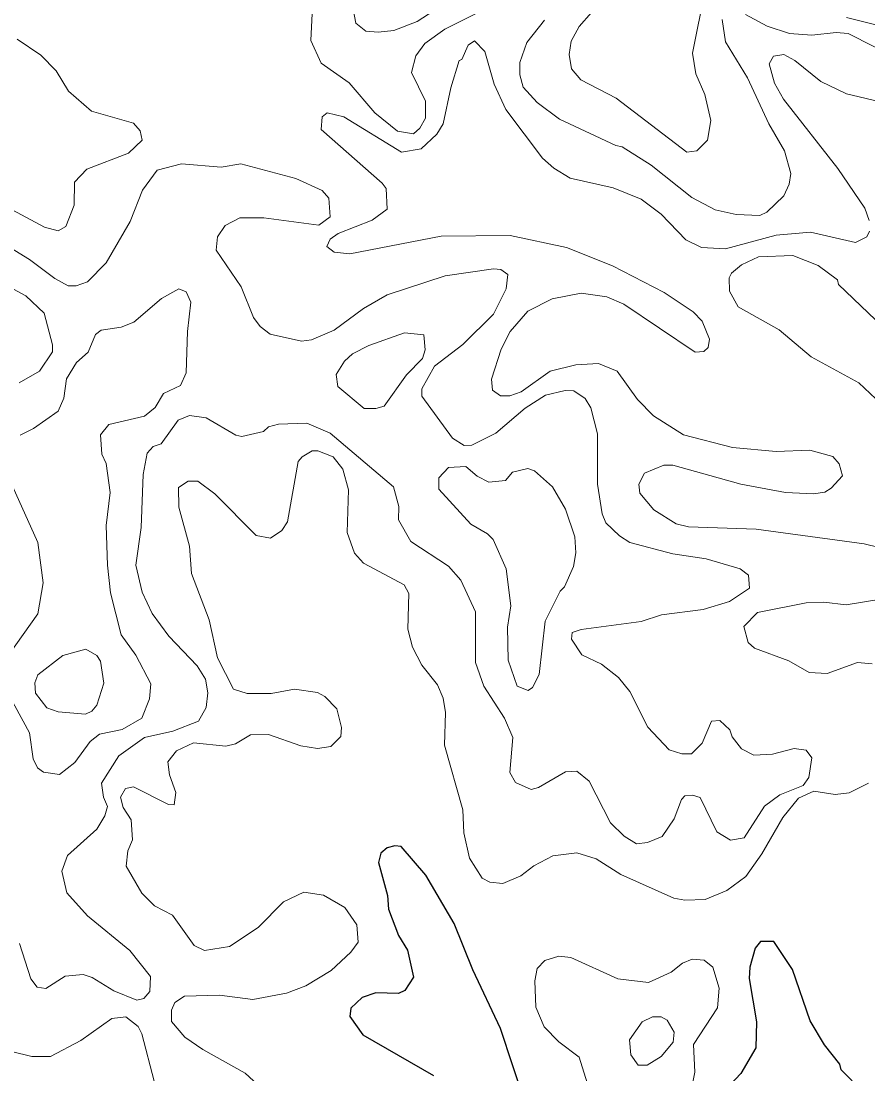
# Model space of a CAD drawing. Extents: x 763.2 to 816.8, y 7896.5 to 7952.7.
# Drawn here: x 791.202 to 793.638, y 7907.052 to 7910.082 of the extents above; entities that cross this region are included whole.
import ezdxf

# ---------------------------------------------------------------- set-up
doc = ezdxf.new("R2010")
doc.units = 0
doc.header["$LTSCALE"] = 0.064
doc.layers.add('1', color=7, linetype='Continuous', lineweight=25)
doc.layers.add('2', color=7, linetype='Continuous', lineweight=13)

msp = doc.modelspace()

# ---------------------------------------------------------------- linework, layer by layer
at = {"layer": '1'}
for points in [[(792.6521, 7906.9679), (792.5806, 7907.1829), (792.5013, 7907.3515), (792.4476, 7907.4853), (792.3661, 7907.6243), (792.2956, 7907.7063), (792.2772, 7907.7088), (792.2553, 7907.7024), (792.237, 7907.6877), (792.2298, 7907.6606), (792.2556, 7907.566), (792.2591, 7907.5267), (792.2877, 7907.4502), (792.3133, 7907.4083), (792.3307, 7907.3302), (792.3059, 7907.292), (792.2875, 7907.2834), (792.2221, 7907.2857), (792.1834, 7907.2725), (792.1503, 7907.2414), (792.1474, 7907.2175), (792.1848, 7907.1649), (792.3888, 7907.0476)], [(793.6232, 7907.0009), (793.561, 7907.0635), (793.557, 7907.0802), (793.5133, 7907.1356), (793.4718, 7907.2053), (793.421, 7907.3525), (793.3674, 7907.4336), (793.3289, 7907.4334), (793.3134, 7907.4141)], [(793.3134, 7907.4141), (793.2981, 7907.3592), (793.296, 7907.327), (793.3172, 7907.202), (793.3155, 7907.1271), (793.2725, 7907.0534)], [(793.2725, 7907.0534), (793.1999, 7906.9755)]]:
    msp.add_lwpolyline(points, dxfattribs=at)
at = {"layer": '2'}
for points in [[(792.8424, 7910.1075), (792.8077, 7910.0668), (792.7846, 7910.0248), (792.7783, 7909.9866), (792.7856, 7909.9453), (792.8125, 7909.9134), (792.9136, 7909.8606), (793.1171, 7909.7051), (793.1457, 7909.7085), (793.1767, 7909.7396), (793.1857, 7909.7967), (793.1691, 7909.8709), (793.1431, 7909.9302), (793.1335, 7909.9897), (793.1694, 7910.1726)], [(792.0412, 7910.1427), (792.0354, 7910.0266), (792.065, 7909.9616), (792.146, 7909.9049), (792.2199, 7909.818), (792.2852, 7909.766), (792.3307, 7909.7578), (792.3493, 7909.7745), (792.3658, 7909.8033), (792.3657, 7909.8521), (792.3248, 7909.9343), (792.3378, 7909.9822), (792.3637, 7910.0182), (792.421, 7910.0595), (792.5342, 7910.1156)], [(792.1506, 7910.1529), (792.1649, 7910.0767), (792.1934, 7910.0535), (792.2293, 7910.0501), (792.2744, 7910.0556), (792.341, 7910.0813), (792.4062, 7910.1233)], [(793.2854, 7910.1016), (793.3481, 7910.0676), (793.4126, 7910.0468), (793.477, 7910.042), (793.5466, 7910.05), (793.5811, 7910.0465), (793.7304, 7909.9712)], [(792.708, 7910.085), (792.6568, 7910.0203), (792.637, 7909.9636), (792.6369, 7909.9275), (792.6464, 7909.8921), (792.6862, 7909.8482), (792.7503, 7909.8003), (792.9127, 7909.7239), (792.9306, 7909.7205), (793.0143, 7909.6675), (793.1317, 7909.5745), (793.1989, 7909.539), (793.2588, 7909.5259), (793.3274, 7909.5229), (793.3476, 7909.5321), (793.3964, 7909.579), (793.4116, 7909.6134), (793.4158, 7909.6435), (793.3982, 7909.7085), (793.353, 7909.7862), (793.2916, 7909.9189), (793.2285, 7910.0231), (793.2186, 7910.0867)], [(793.5763, 7910.093), (793.6953, 7910.0633)], [(791.1906, 7910.0302), (791.2591, 7909.9847), (791.3028, 7909.9393), (791.3386, 7909.8809), (791.4042, 7909.8234), (791.5254, 7909.7889), (791.5451, 7909.7662), (791.5503, 7909.7395), (791.5113, 7909.7027), (791.3915, 7909.6564), (791.3562, 7909.6187), (791.355, 7909.5527), (791.3304, 7909.4914), (791.3091, 7909.4784), (791.2695, 7909.4897), (791.1359, 7909.5598)], [(793.471, 7908.8471), (793.3738, 7908.8438), (793.2482, 7908.8553), (793.1077, 7908.8917), (793.0209, 7908.9463), (792.9755, 7908.9934), (792.9167, 7909.0748), (792.8631, 7909.0969), (792.7979, 7909.0935), (792.724, 7909.0744), (792.6406, 7909.0151), (792.608, 7909.0034), (792.5812, 7909.0034), (792.5584, 7909.0199), (792.5548, 7909.0516), (792.583, 7909.1385), (792.6087, 7909.1891), (792.6599, 7909.2478), (792.7299, 7909.2828), (792.813, 7909.2989), (792.8868, 7909.2891), (792.9354, 7909.268), (793.1409, 7909.1298), (793.1655, 7909.1315), (793.1787, 7909.1429), (793.1825, 7909.167), (793.1608, 7909.219), (793.1351, 7909.2458), (793.052, 7909.301), (792.9032, 7909.3778), (792.771, 7909.4305), (792.6089, 7909.465), (792.4108, 7909.4633), (792.1478, 7909.4125), (792.1024, 7909.4177), (792.0817, 7909.4339), (792.0915, 7909.4549), (792.1138, 7909.4715), (792.2122, 7909.5092), (792.2554, 7909.5411), (792.2523, 7909.6002), (792.2406, 7909.616), (792.065, 7909.7703), (792.0685, 7909.8065), (792.0822, 7909.8181), (792.1301, 7909.8071), (792.2967, 7909.7048), (792.3528, 7909.7143), (792.3975, 7909.7565), (792.4157, 7909.7868), (792.4382, 7909.8906), (792.4625, 7909.9685), (792.4696, 7909.9722), (792.488, 7910.0129), (792.5059, 7910.0251), (792.5364, 7909.9946), (792.563, 7909.9006), (792.596, 7909.8283), (792.7015, 7909.688), (792.7343, 7909.6591), (792.7814, 7909.6304), (792.9053, 7909.6024), (792.9853, 7909.5701), (793.0433, 7909.5267), (793.1143, 7909.4528), (793.1593, 7909.4305), (793.2278, 7909.4273), (793.3738, 7909.4667), (793.4724, 7909.4746), (793.6025, 7909.4455), (793.6352, 7909.4614), (793.6426, 7909.478)], [(793.641, 7909.5085), (793.6288, 7909.5435), (793.551, 7909.6584), (793.3953, 7909.8574), (793.3693, 7909.9036), (793.3537, 7909.959), (793.366, 7909.9814), (793.3961, 7909.9858), (793.4278, 7909.9687), (793.502, 7909.9085), (793.5763, 7909.8728), (793.7262, 7909.8379)], [(791.0488, 7909.5043), (791.2262, 7909.3962), (791.2994, 7909.3412), (791.338, 7909.3208), (791.3609, 7909.3204), (791.3927, 7909.3319), (791.447, 7909.3868), (791.5156, 7909.5051), (791.5513, 7909.5962), (791.5936, 7909.653), (791.6634, 7909.6719), (791.7781, 7909.6623), (791.8342, 7909.672), (791.9926, 7909.6293), (792.0677, 7909.5948), (792.0871, 7909.5726), (792.0912, 7909.5189), (792.059, 7909.4951), (791.8999, 7909.516), (791.8311, 7909.5161), (791.7889, 7909.4943)], [(791.7889, 7909.4943), (791.7675, 7909.461), (791.7628, 7909.423), (791.8348, 7909.318), (791.8703, 7909.2288), (791.8895, 7909.2035)], [(791.1965, 7909.0408), (791.2552, 7909.0744), (791.2922, 7909.1308), (791.2925, 7909.1504), (791.269, 7909.2416), (791.2156, 7909.2915), (791.0784, 7909.3651)], [(791.8895, 7909.2035), (791.9183, 7909.181), (792.0086, 7909.1614), (792.0378, 7909.1649), (792.1031, 7909.193), (792.1872, 7909.255), (792.2551, 7909.2942), (792.4217, 7909.3496), (792.5607, 7909.3695), (792.582, 7909.3674), (792.6019, 7909.353), (792.5973, 7909.3121), (792.5607, 7909.2393), (792.4725, 7909.1511), (792.3911, 7909.0891), (792.3546, 7909.0236), (792.3546, 7909.0029), (792.4431, 7908.882), (792.4766, 7908.8604), (792.4988, 7908.862), (792.5681, 7908.8961)], [(791.1416, 7908.1889), (791.2267, 7908.0335), (791.2369, 7907.9591), (791.2493, 7907.9328), (791.2669, 7907.9203), (791.3128, 7907.914), (791.3572, 7907.9486), (791.4009, 7908.0085), (791.4276, 7908.0299), (791.4926, 7908.0439), (791.5494, 7908.0759), (791.5717, 7908.1315), (791.5749, 7908.1747), (791.5325, 7908.257), (791.4899, 7908.3163), (791.4597, 7908.4368), (791.4504, 7908.5168), (791.4471, 7908.631), (791.4584, 7908.7253), (791.4467, 7908.8095), (791.4341, 7908.8363), (791.4307, 7908.8917), (791.4542, 7908.9214), (791.5571, 7908.9457), (791.5882, 7908.9705), (791.6119, 7909.0101), (791.6603, 7909.0332), (791.6771, 7909.0704), (791.6805, 7909.1887), (791.6902, 7909.2732), (791.6773, 7909.3034), (791.6555, 7909.3116), (791.606, 7909.2842), (791.5262, 7909.2162), (791.4904, 7909.2018), (791.4321, 7909.1925), (791.4164, 7909.1807), (791.3948, 7909.1292), (791.3617, 7909.1001), (791.3325, 7909.0532), (791.3253, 7908.9973), (791.3088, 7908.9593), (791.2378, 7908.9098), (791.1993, 7908.8905)], [(792.5681, 7908.8961), (792.6517, 7908.9686), (792.7102, 7909.0061), (792.7669, 7909.0194), (792.7923, 7909.018), (792.8242, 7908.9965), (792.8405, 7908.9695), (792.8602, 7908.8947), (792.8605, 7908.7495), (792.8738, 7908.664), (792.8843, 7908.6378), (792.9229, 7908.6009), (792.9534, 7908.5813), (793.0763, 7908.5492), (793.1726, 7908.5347), (793.2706, 7908.5054), (793.2943, 7908.488), (793.2976, 7908.4504), (793.2393, 7908.4116), (793.1642, 7908.389), (793.0445, 7908.3736), (792.9853, 7908.3541), (792.8133, 7908.3315), (792.7871, 7908.3229), (792.7853, 7908.3037), (792.8154, 7908.2584), (792.8715, 7908.2316), (792.9206, 7908.1934), (792.9527, 7908.1528), (793.0051, 7908.0501), (793.0659, 7907.9852), (793.1022, 7907.9731), (793.1301, 7907.9733), (793.161, 7908.004), (793.1882, 7908.0676), (793.2115, 7908.0696), (793.241, 7908.0422), (793.2476, 7908.0224), (793.2745, 7907.9882), (793.3099, 7907.9696), (793.3632, 7907.9721), (793.4257, 7907.989), (793.4604, 7907.9836), (793.4764, 7907.962), (793.4683, 7907.9054), (793.4518, 7907.8827), (793.3844, 7907.8551), (793.3403, 7907.8231), (793.2818, 7907.7312), (793.2429, 7907.7248), (793.2031, 7907.7491), (793.1555, 7907.848), (793.133, 7907.8544), (793.1108, 7907.8525), (793.1014, 7907.8418), (793.0802, 7907.7864), (793.0456, 7907.7358), (793.0043, 7907.718), (792.9718, 7907.7148), (792.9363, 7907.7368), (792.8973, 7907.7749), (792.8361, 7907.8952), (792.8007, 7907.9234), (792.7685, 7907.9217), (792.6901, 7907.8762), (792.6693, 7907.8709), (792.6238, 7907.891), (792.6075, 7907.9193), (792.6169, 7908.0202), (792.5928, 7908.0757), (792.5335, 7908.168), (792.5092, 7908.236), (792.5087, 7908.3824), (792.4668, 7908.4728), (792.4314, 7908.5133), (792.3236, 7908.5841), (792.2877, 7908.647), (792.2882, 7908.685), (792.2737, 7908.7422), (792.0912, 7908.8963), (792.0245, 7908.9252), (791.9427, 7908.9224), (791.9138, 7908.9141), (791.8992, 7908.9008), (791.837, 7908.8866), (791.8196, 7908.8909), (791.7345, 7908.9401), (791.687, 7908.9472), (791.6542, 7908.934), (791.605, 7908.8659), (791.582, 7908.8583), (791.565, 7908.839), (791.5536, 7908.7774), (791.5474, 7908.6244), (791.5326, 7908.5164)], [(791.9687, 7908.6413), (791.9994, 7908.8151), (792.0105, 7908.8287), (792.0394, 7908.8453), (792.0556, 7908.8452), (792.1, 7908.8278), (792.1271, 7908.7928), (792.1438, 7908.7329), (792.1403, 7908.6103), (792.1607, 7908.5514), (792.1872, 7908.5217), (792.3038, 7908.4597), (792.3178, 7908.4353), (792.3149, 7908.332), (792.3278, 7908.2808), (792.355, 7908.2289), (792.4001, 7908.1716), (792.4166, 7908.1338), (792.4232, 7908.0927), (792.4201, 7907.9983), (792.4725, 7907.8126), (792.4756, 7907.7458), (792.4922, 7907.6728), (792.5279, 7907.6153), (792.5508, 7907.6036), (792.5877, 7907.6004), (792.6395, 7907.6225), (792.677, 7907.651), (792.7315, 7907.68), (792.8004, 7907.6883), (792.8566, 7907.6712), (792.9268, 7907.6257), (793.0799, 7907.5584), (793.1109, 7907.5521), (793.1702, 7907.5539), (793.2324, 7907.5804), (793.2864, 7907.62), (793.3323, 7907.6858), (793.3929, 7907.7903), (793.4378, 7907.8461), (793.4825, 7907.8657), (793.5441, 7907.8562), (793.5837, 7907.8609), (793.6391, 7907.8889)], [(793.5138, 7908.727), (793.5321, 7908.7377), (793.5647, 7908.7736), (793.5553, 7908.8077), (793.5372, 7908.8289), (793.471, 7908.8471)], [(793.7098, 7908.5577), (793.6269, 7908.5774), (793.316, 7908.6204), (793.1214, 7908.6267), (793.086, 7908.6356), (793.0219, 7908.6755), (792.9823, 7908.7239), (792.9788, 7908.7495), (792.9954, 7908.7811), (793.0511, 7908.8043), (793.0772, 7908.8042), (793.2722, 7908.7492), (793.4008, 7908.7253), (793.481, 7908.7222), (793.5138, 7908.727)], [(791.1776, 7908.7436), (791.25, 7908.5817), (791.2661, 7908.4659), (791.25, 7908.3761), (791.1662, 7908.2572)], [(791.9183, 7906.9878), (791.8463, 7907.054), (791.7246, 7907.1222), (791.6735, 7907.1582), (791.635, 7907.2033), (791.6347, 7907.2354), (791.6444, 7907.2576), (791.6722, 7907.2761), (791.7724, 7907.2792), (791.8684, 7907.2662), (791.9655, 7907.2847), (792.0215, 7907.3052), (792.0939, 7907.3495), (792.151, 7907.403), (792.1717, 7907.4314), (792.1683, 7907.4811), (792.1334, 7907.5309), (792.0715, 7907.5667), (792.0153, 7907.575), (791.9568, 7907.5472), (791.8844, 7907.4737), (791.8015, 7907.4188), (791.7295, 7907.4075), (791.7002, 7907.4222), (791.6378, 7907.5087), (791.5862, 7907.5362), (791.5493, 7907.5719), (791.5047, 7907.6502), (791.5096, 7907.6942), (791.5226, 7907.7254), (791.519, 7907.7831), (791.4955, 7907.8186), (791.4881, 7907.8482), (791.5027, 7907.8735), (791.5258, 7907.8788), (791.6264, 7907.8272), (791.6423, 7907.8268), (791.6474, 7907.8619), (791.6293, 7907.9126), (791.6247, 7907.9506), (791.6493, 7907.9822), (791.6982, 7908.0053), (791.7914, 7907.9958), (791.8187, 7908.0026), (791.8618, 7908.0284), (791.9137, 7908.0286), (792.0067, 7907.9964), (792.0545, 7907.9892), (792.0931, 7907.9945), (792.1218, 7908.0233), (792.1238, 7908.0492), (792.1106, 7908.1025), (792.0754, 7908.1381), (792.055, 7908.1501), (791.9887, 7908.1599), (791.921, 7908.147), (791.852, 7908.147), (791.8131, 7908.1597), (791.7673, 7908.2498), (791.7428, 7908.3589), (791.6922, 7908.4924), (791.6866, 7908.5708), (791.6558, 7908.6837), (791.6545, 7908.7401), (791.6831, 7908.7579), (791.7105, 7908.7578)], [(791.7105, 7908.7578), (791.7593, 7908.7221), (791.8781, 7908.6016), (791.9191, 7908.5945), (791.9524, 7908.6166), (791.9687, 7908.6413)], [(791.5326, 7908.5164), (791.5504, 7908.4385), (791.5788, 7908.3776), (791.6271, 7908.3118), (791.7087, 7908.2269), (791.7329, 7908.188)], [(793.6504, 7908.2329), (793.6076, 7908.2358), (793.5204, 7908.2044), (793.4686, 7908.2079), (793.4103, 7908.2409), (793.3121, 7908.2779), (793.2933, 7908.2942), (793.2814, 7908.3401), (793.3205, 7908.3802), (793.4606, 7908.4081), (793.5112, 7908.4099), (793.5756, 7908.4018), (793.822, 7908.4425)], [(791.7329, 7908.188), (791.7395, 7908.1486), (791.7347, 7908.1065), (791.7123, 7908.0678), (791.6383, 7908.0387), (791.5572, 7908.0203), (791.4833, 7907.9678), (791.4338, 7907.8892), (791.439, 7907.8489), (791.4503, 7907.8219), (791.4426, 7907.7945), (791.4196, 7907.7563), (791.3359, 7907.6807), (791.3189, 7907.6358), (791.3341, 7907.5735), (791.3934, 7907.5072), (791.5148, 7907.4069), (791.5744, 7907.3325), (791.5721, 7907.289), (791.5552, 7907.2694), (791.5347, 7907.2648), (791.4687, 7907.2915), (791.4065, 7907.3297), (791.3806, 7907.3383), (791.3293, 7907.3333), (791.2734, 7907.2978), (791.2486, 7907.3022), (791.2302, 7907.326), (791.1976, 7907.4274)], [(793.1295, 7907.0054), (793.1397, 7907.0573), (793.1366, 7907.1371), (793.2055, 7907.242), (793.2103, 7907.2989), (793.1917, 7907.3598), (793.1669, 7907.3795), (793.1326, 7907.3826), (793.1042, 7907.3712), (793.0717, 7907.3446), (793.0067, 7907.3155), (792.9189, 7907.3255), (792.7832, 7907.3873), (792.7486, 7907.3909), (792.7088, 7907.3789), (792.6863, 7907.3557), (792.6797, 7907.3196), (792.6831, 7907.2442), (792.7069, 7907.1876), (792.7488, 7907.1444), (792.8069, 7907.1008), (792.8356, 7907.0113)], [(790.8139, 7907.0306), (791.0106, 7907.1118), (791.0652, 7907.1267), (791.115, 7907.1312), (791.2328, 7907.1019), (791.2867, 7907.102), (791.3742, 7907.1487), (791.4629, 7907.2114), (791.5038, 7907.2166), (791.5385, 7907.189), (791.5492, 7907.1675), (791.5848, 7907.0317)]]:
    msp.add_lwpolyline(points, dxfattribs=at)
for points in [[(793.6119, 7909.0413), (793.4746, 7909.1157), (793.383, 7909.1938), (793.2647, 7909.2597), (793.2402, 7909.3055), (793.2384, 7909.3437), (793.2455, 7909.3571), (793.2743, 7909.3807), (793.3228, 7909.4041), (793.4217, 7909.4074), (793.4947, 7909.3794), (793.5505, 7909.3376), (793.5534, 7909.3246), (793.8097, 7909.0794), (793.8534, 7909.0256), (793.8825, 7908.9732), (793.8851, 7908.9069), (793.8666, 7908.8878), (793.8181, 7908.8835), (793.7424, 7908.9182)], [(792.1131, 7909.031), (792.108, 7909.0648), (792.1326, 7909.1034), (792.1554, 7909.1247), (792.2024, 7909.1491), (792.3049, 7909.1855), (792.3609, 7909.1798), (792.3644, 7909.1362), (792.357, 7909.1113), (792.3106, 7909.0644), (792.246, 7908.9742), (792.2225, 7908.9671), (792.1886, 7908.9677)], [(792.4036, 7908.7351), (792.4039, 7908.7677), (792.4312, 7908.7973), (792.4811, 7908.8006), (792.5143, 7908.7728), (792.5472, 7908.755), (792.5951, 7908.76), (792.6152, 7908.7842), (792.6599, 7908.7942), (792.6785, 7908.7882), (792.7302, 7908.7417), (792.7685, 7908.6772), (792.7946, 7908.5982), (792.7978, 7908.5523), (792.7912, 7908.5125), (792.7654, 7908.4537), (792.7523, 7908.4412), (792.7093, 7908.355), (792.6926, 7908.2019), (792.6732, 7908.1639), (792.6609, 7908.1556), (792.629, 7908.1686), (792.6036, 7908.2429), (792.6008, 7908.3377), (792.6105, 7908.3991), (792.5976, 7908.5056), (792.5604, 7908.59), (792.5436, 7908.6068), (792.4962, 7908.6347)], [(791.4402, 7908.1771), (791.4305, 7908.24), (791.4197, 7908.2561), (791.3881, 7908.275), (791.3222, 7908.2566), (791.25, 7908.2009), (791.2418, 7908.1773), (791.2435, 7908.1477), (791.2762, 7908.1062), (791.3091, 7908.0945), (791.3872, 7908.0879), (791.4054, 7908.0959), (791.4201, 7908.1135)], [(793.0432, 7907.1021), (793.0776, 7907.1437), (793.0804, 7907.1721), (793.0602, 7907.2071), (793.0431, 7907.2164), (793.0184, 7907.2165), (792.9888, 7907.2018), (792.9525, 7907.1503), (792.9557, 7907.1074), (792.9771, 7907.0771), (793.0025, 7907.0773)]]:
    msp.add_lwpolyline(points, close=True, dxfattribs=at)

doc.saveas('drawing.dxf')
